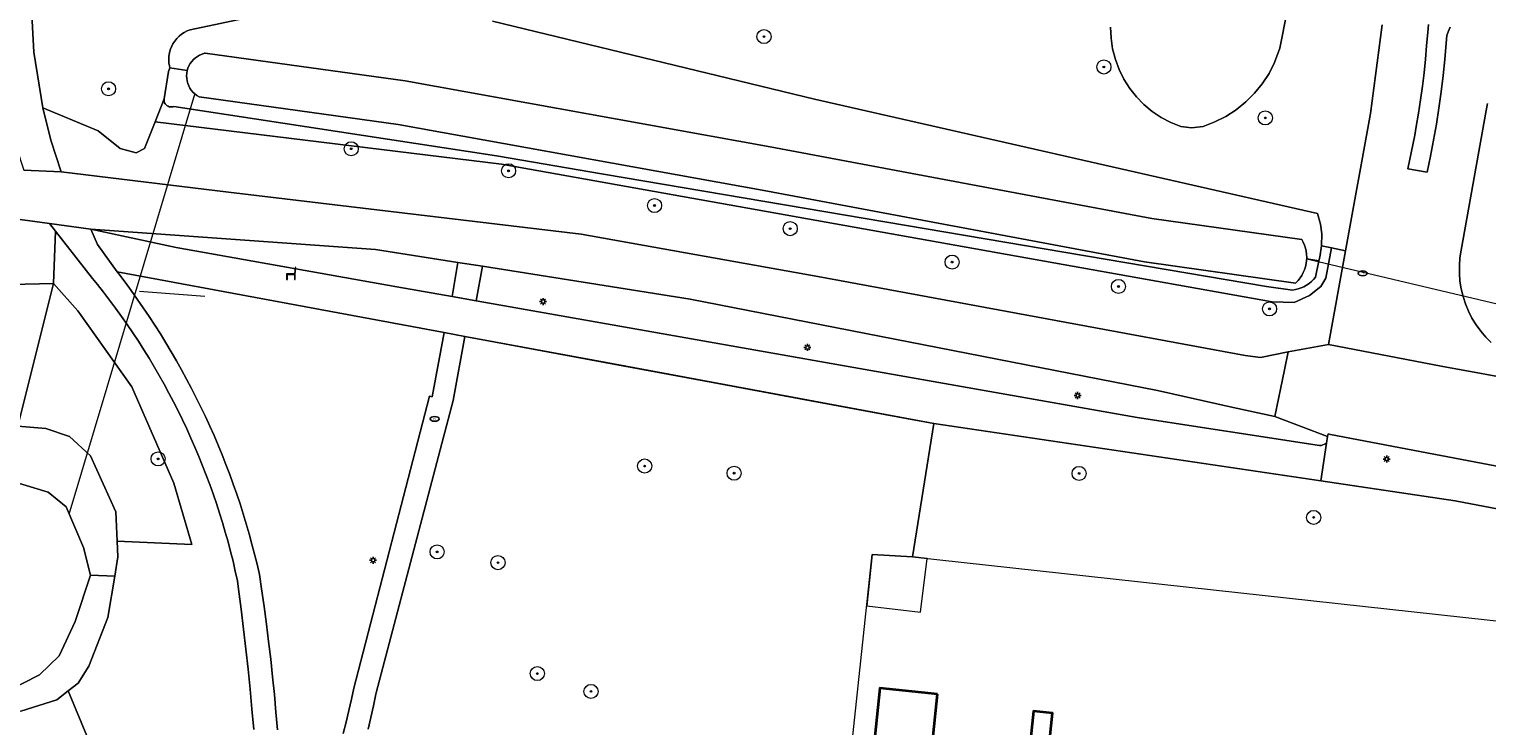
# Model space of a CAD drawing. Header units: metres. Extents: x 152610 to 160096, y 456114 to 462495.
# Tile 420 of 656: x 157108 to 157190, y 460725 to 460765. Entities that reach past the tile are written whole.
import ezdxf
from ezdxf.enums import TextEntityAlignment as Align

# ---------------------------------------------------------------- set-up
doc = ezdxf.new("R2010")
doc.units = ezdxf.units.M
doc.header["$LTSCALE"] = 0.5
doc.layers.get('0').update_dxf_attribs({"linetype": 'CONTINUOUS'})
for name, color, linetype, lineweight in [('B-PV-GR-BEPLANTING_CULTUUR_BOSPLANTSOEN-GV', 251, 'CONTINUOUS', 18), ('B-PV-GR-BEPLANTING_CULTUUR_VASTE PLANTENVAK-GV', 251, 'CONTINUOUS', 18), ('B-PV-GR-BOOM-S', 251, 'CONTINUOUS', 25), ('B-PV-IE-MEUBILAIR-S', 251, 'CONTINUOUS', 25), ('B-PV-IE-MEUBILAIR_WEGMEUBILAIR-S', 251, 'CONTINUOUS', 25), ('B-PV-IE-TERREINAFSCHEIDING_KUNSTMATIG_HEKWERK-G', 251, 'IE-TERREINAFSCHEIDING_KUNSTMATIG-SO', 18), ('B-PV-KW-KUNSTWERK_DUIKER-G', 251, 'CONTINUOUS', 18), ('B-PV-OG-BEBOUWING-GV', 6, 'CONTINUOUS', 35), ('B-PV-OG-BEBOUWING_SCHUUR-GV', 251, 'CONTINUOUS', 18), ('B-PV-OG-TERREIN_BEGROEID-GV', 251, 'CONTINUOUS', 18), ('B-PV-OG-TERREIN_OEVER-GV', 251, 'CONTINUOUS', 18), ('B-PV-OG-WATER_SLOOT-GV', 251, 'CONTINUOUS', 18), ('B-PV-VH-GESLOTENVERHARDING_ASFALT-GV', 251, 'CONTINUOUS', 18), ('B-PV-VH-HALFVERHARDING_GRAVEL-GV', 251, 'CONTINUOUS', 18), ('B-PV-VH-OPENVERHARDING_BETONSTRAATSTEEN-GV', 251, 'CONTINUOUS', 18), ('B-PV-VH-OPENVERHARDING_STRAATBAKSTEEN-GV', 251, 'CONTINUOUS', 18), ('B-PV-VH-OPENVERHARDING_TEGEL-GV', 251, 'CONTINUOUS', 18)]:
    doc.layers.add(name, color=color, linetype=linetype, lineweight=lineweight)
doc.styles.add('NLCS-ISO', font='NLCS-ISO.ttf')
doc.linetypes.add('IE-TERREINAFSCHEIDING_KUNSTMATIG-SO', pattern='A,4,[82,NLCS.SHX,S=0.75,R=90,X=0,Y=0],4,-2', length=10)

# ---------------------------------------------------------------- blocks, each defined once
blk = doc.blocks.new('SIE-MEUBILAIR_PAAL_LICHTMAST-SO')
for points in [[(-0.62, 0), (-1, 0)], [(-0.71, 0.71), (-0.44, 0.44)], [(0, 1), (0, 0.62)], [(0.44, 0.44), (0.71, 0.71)], [(1, 0), (0.62, 0)], [(-0.71, -0.71), (-0.44, -0.44)], [(0, -0.62), (0, -1)], [(0.44, -0.44), (0.71, -0.71)]]:
    blk.add_lwpolyline(points)
blk.add_circle((0, 0), 0.5)
blk = doc.blocks.new('SIE-MEUBILAIR_PUT_RIOOLPUT-SO')
blk.add_ellipse((0, 0), major_axis=(1.25, 0), ratio=0.54)
at = {"style": 'NLCS-ISO'}
blk.add_text('ri', height=0.75, dxfattribs=at).set_placement((-0.04, 0.07), align=Align.MIDDLE_CENTER)
blk = doc.blocks.new('SIE-WEG_ZITBANK-SO')
at = {"color": 0, "linetype": 'ByBlock', "lineweight": 18}
blk.add_lwpolyline([(-0.91, -1.63), (-0.91, -0.2), (1.09, -0.2), (1.09, -1.63), (1.29, -1.63), (1.29, -0.21), (1.54, 1.78), (1.33, 1.78), (1.11, 0), (-1.11, 0), (-1.11, -1.63)], close=True, dxfattribs=at)
blk = doc.blocks.new('SGR-BOOM_GBKN-SO')
at = {"linetype": 'ByBlock', "lineweight": 18}
h = blk.add_hatch(color=0, dxfattribs=at)
h.dxf.hatch_style = 1
edge = h.paths.add_edge_path()
edge.add_arc((0, 0), 0.25, 0, 360)
at = {"color": 0, "linetype": 'ByBlock', "lineweight": 18}
for radius in [2, 0.25]:
    blk.add_circle((0, 0), radius, dxfattribs=at)
at = {"color": 0, "linetype": 'ByBlock', "lineweight": 18, "style": 'NLCS-ISO'}
blk.add_attdef('SOORT', (2.5, 0), '', height=1.5, dxfattribs=at)

msp = doc.modelspace()

# ---------------------------------------------------------------- linework, layer by layer
at = {"layer": 'B-PV-GR-BEPLANTING_CULTUUR_BOSPLANTSOEN-GV', "flags": 128}
for points in [[(157107.8, 460766.437), (157107.958, 460763.229), (157108.47, 460760.058), (157111.611, 460758.754), (157112.87, 460757.769), (157113.777, 460757.513), (157114.245, 460757.758), (157114.845, 460759.271), (157115.36, 460760.57), (157115.605, 460762.122), (157115.693, 460762.328), (157115.664, 460762.445), (157115.634, 460762.628), (157115.624, 460762.813), (157115.633, 460762.998), (157115.662, 460763.181), (157115.709, 460763.359), (157115.775, 460763.532), (157115.859, 460763.698), (157115.959, 460763.853), (157116.075, 460763.997), (157116.206, 460764.128), (157116.35, 460764.245), (157116.505, 460764.346), (157116.669, 460764.431), (157116.842, 460764.498), (157122.306, 460765.653)], [(157107.068, 460742), (157109.082, 460750.103), (157099.452, 460749.869)]]:
    msp.add_lwpolyline(points, dxfattribs=at)
for points in [[(157110.473, 460748.542), (157109.082, 460750.103), (157107.068, 460742), (157108.651, 460741.864), (157109.984, 460741.413), (157111.18, 460740.331), (157112.628, 460737.147), (157112.702, 460735.486), (157116.93, 460735.283), (157115.916, 460738.777), (157113.52, 460744.233)], [(157159.031, 460742.156), (157157.833, 460734.587), (157199.064, 460730.07), (157199.337, 460734.666), (157199.435, 460735.715), (157188.626, 460737.767), (157180.995, 460738.899)], [(157093.594, 460727.933), (157092.648, 460727.999), (157091.561, 460727.926), (157090.267, 460727.325), (157089.149, 460726.165), (157087.859, 460724.198), (157085.25, 460718.721), (157083.235, 460713.562), (157080.072, 460706.156), (157079.142, 460703.638), (157079.878, 460703.486), (157085.374, 460702.35), (157087.711, 460715.348), (157111.211, 460711.907), (157112.442, 460720.876), (157109.923, 460726.992), (157109.266, 460726.481), (157107.235, 460725.843), (157102.822, 460725.091), (157100.122, 460725.222), (157096.824, 460726.297)]]:
    msp.add_lwpolyline(points, close=True, dxfattribs=at)
at = {"layer": 'B-PV-GR-BEPLANTING_CULTUUR_VASTE PLANTENVAK-GV', "flags": 128}
msp.add_lwpolyline([(157169.073, 460764.637), (157169.098, 460764.022), (157169.187, 460763.414), (157169.339, 460762.818), (157169.552, 460762.241), (157169.824, 460761.69), (157170.153, 460761.171), (157170.534, 460760.688), (157170.964, 460760.248), (157171.437, 460759.855), (157171.948, 460759.514), (157172.493, 460759.228), (157173.064, 460759.001), (157173.664, 460758.94), (157174.332, 460759.014), (157174.985, 460759.264), (157175.609, 460759.58), (157176.196, 460759.96), (157176.74, 460760.399), (157177.236, 460760.893), (157177.677, 460761.435), (157178.059, 460762.021), (157178.377, 460762.644), (157178.68, 460763.457), (157179.089, 460765.546)], dxfattribs=at)
at = {"layer": 'B-PV-IE-TERREINAFSCHEIDING_KUNSTMATIG_HEKWERK-G', "flags": 128}
for points in [[(157113.967, 460749.662), (157117.677, 460749.388)], [(157132.532, 460747.081), (157140.889, 460745.528), (157146.492, 460744.486), (157151.657, 460743.526), (157155.244, 460742.86), (157157.994, 460742.349), (157159.031, 460742.156)]]:
    msp.add_lwpolyline(points, dxfattribs=at)
at = {"layer": 'B-PV-KW-KUNSTWERK_DUIKER-G', "flags": 128}
for points in [[(157109.979, 460737.015), (157117.109, 460760.85)], [(157180.196, 460751.492), (157192.042, 460748.698)]]:
    msp.add_lwpolyline(points, dxfattribs=at)
at = {"layer": 'B-PV-OG-BEBOUWING-GV', "flags": 128}
msp.add_lwpolyline([(157159.253, 460726.808), (157155.97, 460727.146), (157155.049, 460718.193), (157158.033, 460717.886), (157157.812, 460715.737), (157161.858, 460715.328), (157161.295, 460710.669), (157160.796, 460706.537), (157163.172, 460706.29), (157163.619, 460710.458), (157163.586, 460710.461), (157164.146, 460715.096), (157164.117, 460715.099), (157165.05, 460723.796), (157165.567, 460723.743), (157165.766, 460725.723), (157164.69, 460725.83), (157164.491, 460723.852), (157159.006, 460724.411)], close=True, dxfattribs=at)
at = {"layer": 'B-PV-OG-BEBOUWING_SCHUUR-GV', "flags": 128}
msp.add_lwpolyline([(157157.833, 460734.587), (157155.546, 460734.715), (157155.233, 460731.803), (157158.29, 460731.442), (157158.652, 460734.497)], close=True, dxfattribs=at)
at = {"layer": 'B-PV-OG-TERREIN_BEGROEID-GV', "flags": 128}
for points in [[(157179.089, 460765.546), (157178.68, 460763.457), (157178.377, 460762.644), (157178.059, 460762.021), (157177.677, 460761.435), (157177.236, 460760.893), (157176.74, 460760.399), (157176.196, 460759.96), (157175.609, 460759.58), (157174.985, 460759.264), (157174.332, 460759.014), (157173.664, 460758.94), (157173.064, 460759.001), (157172.493, 460759.228), (157171.948, 460759.514), (157171.437, 460759.855), (157170.964, 460760.248), (157170.534, 460760.688), (157170.153, 460761.171), (157169.824, 460761.69), (157169.552, 460762.241), (157169.339, 460762.818), (157169.187, 460763.414), (157169.098, 460764.022), (157169.073, 460764.637)], [(157133.989, 460764.989), (157152.276, 460760.563), (157180.81, 460754.063), (157180.976, 460753.457), (157181.058, 460752.924), (157181.032, 460752.231), (157181.606, 460752.119), (157182.404, 460751.962), (157183.825, 460759.751), (157184.485, 460764.767)], [(157190.457, 460760.31), (157190.379, 460759.925), (157188.964, 460751.991), (157188.895, 460751.554), (157188.861, 460751.112), (157188.861, 460750.67), (157188.896, 460750.228), (157188.966, 460749.791), (157189.07, 460749.36), (157189.207, 460748.939), (157189.376, 460748.53), (157189.578, 460748.136), (157189.809, 460747.758), (157190.07, 460747.4), (157190.358, 460747.064), (157190.671, 460746.751)], [(157099.452, 460749.869), (157109.082, 460750.103), (157109.193, 460753.073), (157108.856, 460753.502), (157104.516, 460754.084)], [(157120.443, 460724.801), (157120.345, 460725.94), (157120.238, 460727.077), (157120.124, 460728.214), (157120.002, 460729.35), (157119.872, 460730.484), (157119.733, 460731.618), (157119.587, 460732.751), (157119.523, 460733.23), (157119.401, 460733.786), (157119.271, 460734.339), (157119.133, 460734.891), (157118.987, 460735.441), (157118.834, 460735.989), (157118.673, 460736.535), (157118.504, 460737.078), (157118.328, 460737.619), (157118.144, 460738.157), (157117.953, 460738.693), (157117.754, 460739.226), (157117.547, 460739.756), (157117.333, 460740.283), (157117.112, 460740.808), (157116.883, 460741.328), (157116.648, 460741.846), (157116.404, 460742.361), (157116.154, 460742.871), (157115.896, 460743.379), (157115.632, 460743.882), (157115.36, 460744.382), (157115.082, 460744.878), (157114.796, 460745.37), (157114.503, 460745.858), (157114.204, 460746.342), (157113.898, 460746.821), (157113.585, 460747.296), (157113.266, 460747.767), (157112.939, 460748.233), (157112.607, 460748.695), (157112.268, 460749.152), (157111.922, 460749.604), (157111.571, 460750.051), (157111.296, 460750.391), (157109.193, 460753.073), (157109.082, 460750.103), (157110.473, 460748.542), (157113.52, 460744.233), (157115.916, 460738.777), (157116.93, 460735.283), (157112.702, 460735.486), (157112.742, 460734.589), (157112.557, 460733.502), (157112.158, 460731.152), (157111.081, 460728.38), (157110.489, 460727.431), (157109.923, 460726.992), (157112.442, 460720.876)], [(157125.52, 460724.573), (157125.685, 460725.217), (157125.841, 460725.863), (157125.99, 460726.51), (157126.127, 460727.139), (157130.414, 460743.698), (157130.575, 460743.664), (157131.253, 460747.319), (157112.693, 460750.768), (157112.784, 460750.65), (157113.141, 460750.177), (157113.493, 460749.698), (157113.837, 460749.215), (157114.176, 460748.728), (157114.507, 460748.236), (157114.832, 460747.739), (157115.15, 460747.238), (157115.462, 460746.734), (157115.766, 460746.224), (157116.064, 460745.711), (157116.355, 460745.194), (157116.639, 460744.673), (157116.915, 460744.148), (157117.185, 460743.619), (157117.447, 460743.087), (157117.703, 460742.552), (157117.951, 460742.012), (157118.191, 460741.47), (157118.425, 460740.925), (157118.651, 460740.376), (157118.869, 460739.824), (157119.08, 460739.27), (157119.284, 460738.713), (157119.48, 460738.153), (157119.669, 460737.59), (157119.85, 460737.025), (157120.023, 460736.457), (157120.189, 460735.888), (157120.347, 460735.316), (157120.497, 460734.742), (157120.639, 460734.166), (157120.774, 460733.588), (157120.895, 460732.77), (157121.035, 460731.775), (157121.167, 460730.779), (157121.291, 460729.781), (157121.408, 460728.783), (157121.516, 460727.784), (157121.616, 460726.784), (157121.709, 460725.784), (157121.793, 460724.782)], [(157154.249, 460722.658), (157155.546, 460734.715), (157157.833, 460734.587), (157159.031, 460742.156), (157140.441, 460745.611), (157132.422, 460747.101), (157131.767, 460743.46), (157127.394, 460726.875), (157127.378, 460726.798), (157127.239, 460726.136), (157127.093, 460725.475), (157126.938, 460724.816)]]:
    msp.add_lwpolyline(points, dxfattribs=at)
for points in [[(157115.356, 460760.514), (157115.36, 460760.57), (157114.845, 460759.271), (157134.513, 460756.867), (157178.238, 460749.053), (157179.492, 460749.018), (157180.359, 460749.41), (157180.997, 460749.934), (157181.276, 460750.408), (157181.606, 460752.119), (157181.032, 460752.231), (157180.934, 460751.586), (157180.892, 460751.393), (157180.692, 460750.467), (157180.583, 460750.334), (157180.462, 460750.211), (157180.331, 460750.101), (157180.19, 460750.003), (157180.041, 460749.919), (157179.884, 460749.849), (157179.721, 460749.794), (157179.554, 460749.754), (157179.384, 460749.73), (157177.913, 460749.935), (157140.292, 460756.299), (157134.229, 460757.347), (157115.912, 460760.148), (157115.86, 460760.13), (157115.805, 460760.119), (157115.749, 460760.115), (157115.692, 460760.12), (157115.638, 460760.133), (157115.585, 460760.153), (157115.536, 460760.18), (157115.491, 460760.214), (157115.451, 460760.255), (157115.418, 460760.3), (157115.391, 460760.35), (157115.372, 460760.402), (157115.36, 460760.457)], [(157108.47, 460760.058), (157108.931, 460758.234), (157109.51, 460756.444), (157119.02, 460755.287), (157139.026, 460752.907), (157152.458, 460750.496), (157176.702, 460746.009), (157177.567, 460745.907), (157179.143, 460746.219), (157181.435, 460746.633), (157182.404, 460751.962), (157181.606, 460752.119), (157181.276, 460750.408), (157180.997, 460749.934), (157180.359, 460749.41), (157179.492, 460749.018), (157178.238, 460749.053), (157134.513, 460756.867), (157114.845, 460759.271), (157114.245, 460757.758), (157113.777, 460757.513), (157112.87, 460757.769), (157111.611, 460758.754)], [(157111.208, 460753.185), (157116.036, 460752.141), (157128.569, 460749.911), (157131.697, 460749.359), (157132.033, 460751.293), (157127.349, 460752.03)], [(157181.314, 460741.049), (157181.384, 460741.417), (157178.381, 460742.548), (157176.021, 460743.06), (157171.725, 460744.021), (157145.219, 460749.217), (157133.42, 460751.074), (157133.06, 460749.118), (157170.578, 460742.497), (157180.928, 460740.909), (157181.01, 460740.916), (157181.108, 460740.937), (157181.201, 460740.975), (157181.287, 460741.026)]]:
    msp.add_lwpolyline(points, close=True, dxfattribs=at)
at = {"layer": 'B-PV-OG-TERREIN_OEVER-GV', "flags": 128}
for points in [[(157122.306, 460765.653), (157116.842, 460764.498), (157116.669, 460764.431), (157116.505, 460764.346), (157116.35, 460764.245), (157116.206, 460764.128), (157116.075, 460763.997), (157115.959, 460763.853), (157115.859, 460763.698), (157115.775, 460763.532), (157115.709, 460763.359), (157115.662, 460763.181), (157115.633, 460762.998), (157115.624, 460762.813), (157115.634, 460762.628), (157115.664, 460762.445), (157115.693, 460762.328), (157116.673, 460762.176), (157116.714, 460762.315), (157116.771, 460762.45), (157116.842, 460762.577), (157116.927, 460762.696), (157117.024, 460762.805), (157117.132, 460762.903), (157117.25, 460762.988), (157117.377, 460763.06), (157117.512, 460763.117), (157117.651, 460763.16), (157117.685, 460763.168), (157129.036, 460761.597), (157149.746, 460757.852), (157171.402, 460753.795), (157179.916, 460752.599), (157180.001, 460752.443), (157180.071, 460752.279), (157180.127, 460752.11), (157180.167, 460751.936), (157180.192, 460751.759), (157180.2, 460751.581), (157180.196, 460751.492), (157180.892, 460751.393), (157180.934, 460751.586), (157181.032, 460752.231), (157181.058, 460752.924), (157180.976, 460753.457), (157180.81, 460754.063), (157152.276, 460760.563), (157133.989, 460764.989)], [(157106.714, 460738.89), (157108.783, 460738.266), (157109.802, 460737.429), (157110.791, 460735.12), (157111.182, 460733.545), (157112.557, 460733.502), (157112.742, 460734.589), (157112.702, 460735.486), (157112.628, 460737.147), (157111.18, 460740.331), (157109.984, 460741.413), (157108.651, 460741.864), (157107.068, 460742)], [(157107.235, 460725.843), (157109.266, 460726.481), (157109.923, 460726.992), (157110.489, 460727.431), (157111.081, 460728.38), (157112.158, 460731.152), (157112.557, 460733.502), (157111.182, 460733.545), (157110.315, 460730.913), (157109.411, 460728.983), (157108.294, 460727.893), (157106.405, 460726.94)]]:
    msp.add_lwpolyline(points, dxfattribs=at)
msp.add_lwpolyline([(157116.673, 460762.176), (157115.693, 460762.328), (157115.605, 460762.122), (157115.36, 460760.57), (157115.356, 460760.514), (157115.36, 460760.457), (157115.372, 460760.402), (157115.391, 460760.35), (157115.418, 460760.3), (157115.451, 460760.255), (157115.491, 460760.214), (157115.536, 460760.18), (157115.585, 460760.153), (157115.638, 460760.133), (157115.692, 460760.12), (157115.749, 460760.115), (157115.805, 460760.119), (157115.86, 460760.13), (157115.912, 460760.148), (157134.229, 460757.347), (157140.292, 460756.299), (157177.913, 460749.935), (157179.384, 460749.73), (157179.554, 460749.754), (157179.721, 460749.794), (157179.884, 460749.849), (157180.041, 460749.919), (157180.19, 460750.003), (157180.331, 460750.101), (157180.462, 460750.211), (157180.583, 460750.334), (157180.692, 460750.467), (157180.892, 460751.393), (157180.196, 460751.492), (157180.192, 460751.403), (157180.169, 460751.227), (157180.13, 460751.053), (157180.075, 460750.883), (157180.005, 460750.719), (157179.921, 460750.562), (157179.823, 460750.413), (157179.713, 460750.273), (157179.59, 460750.144), (157179.569, 460750.124), (157170.998, 460751.328), (157149.293, 460755.393), (157128.642, 460759.127), (157117.342, 460760.691), (157117.217, 460760.767), (157117.101, 460760.856), (157116.996, 460760.957), (157116.902, 460761.068), (157116.821, 460761.19), (157116.754, 460761.319), (157116.701, 460761.455), (157116.664, 460761.596), (157116.642, 460761.741), (157116.637, 460761.887), (157116.647, 460762.032)], close=True, dxfattribs=at)
at = {"layer": 'B-PV-OG-WATER_SLOOT-GV', "flags": 128}
msp.add_lwpolyline([(157129.036, 460761.597), (157117.685, 460763.168), (157117.651, 460763.16), (157117.512, 460763.117), (157117.377, 460763.06), (157117.25, 460762.988), (157117.132, 460762.903), (157117.024, 460762.805), (157116.927, 460762.696), (157116.842, 460762.577), (157116.771, 460762.45), (157116.714, 460762.315), (157116.673, 460762.176), (157116.647, 460762.032), (157116.637, 460761.887), (157116.642, 460761.741), (157116.664, 460761.596), (157116.701, 460761.455), (157116.754, 460761.319), (157116.821, 460761.19), (157116.902, 460761.068), (157116.996, 460760.957), (157117.101, 460760.856), (157117.217, 460760.767), (157117.342, 460760.691), (157128.642, 460759.127), (157149.293, 460755.393), (157170.998, 460751.328), (157179.569, 460750.124), (157179.59, 460750.144), (157179.713, 460750.273), (157179.823, 460750.413), (157179.921, 460750.562), (157180.005, 460750.719), (157180.075, 460750.883), (157180.13, 460751.053), (157180.169, 460751.227), (157180.192, 460751.403), (157180.196, 460751.492), (157180.2, 460751.581), (157180.192, 460751.759), (157180.167, 460751.936), (157180.127, 460752.11), (157180.071, 460752.279), (157180.001, 460752.443), (157179.916, 460752.599), (157171.402, 460753.795), (157149.746, 460757.852)], close=True, dxfattribs=at)
msp.add_lwpolyline([(157106.405, 460726.94), (157108.294, 460727.893), (157109.411, 460728.983), (157110.315, 460730.913), (157111.182, 460733.545), (157110.791, 460735.12), (157109.802, 460737.429), (157108.783, 460738.266), (157106.714, 460738.89)], dxfattribs=at)
at = {"layer": 'B-PV-VH-GESLOTENVERHARDING_ASFALT-GV', "flags": 128}
msp.add_lwpolyline([(157104.516, 460754.084), (157108.856, 460753.502), (157111.208, 460753.185), (157127.349, 460752.03), (157132.033, 460751.293), (157133.42, 460751.074), (157145.219, 460749.217), (157171.725, 460744.021), (157176.021, 460743.06), (157178.381, 460742.548), (157178.932, 460745.205), (157179.143, 460746.219), (157177.567, 460745.907), (157176.702, 460746.009), (157152.458, 460750.496), (157139.026, 460752.907), (157119.02, 460755.287), (157109.51, 460756.444), (157107.408, 460756.532)], dxfattribs=at)
at = {"layer": 'B-PV-VH-HALFVERHARDING_GRAVEL-GV', "flags": 128}
msp.add_lwpolyline([(157105.762, 460764.914), (157105.775, 460764.471), (157105.797, 460764.028), (157105.827, 460763.586), (157105.864, 460763.144), (157105.91, 460762.703), (157105.963, 460762.264), (157106.025, 460761.824), (157106.094, 460761.387), (157106.143, 460761.104), (157106.61, 460759.02), (157107.257, 460756.984), (157107.408, 460756.532), (157109.51, 460756.444), (157108.931, 460758.234), (157108.47, 460760.058), (157107.958, 460763.229), (157107.8, 460766.437)], dxfattribs=at)
at = {"layer": 'B-PV-VH-OPENVERHARDING_BETONSTRAATSTEEN-GV', "flags": 128}
msp.add_lwpolyline([(157187.103, 460764.788), (157187.066, 460764.36), (157187.003, 460763.594), (157186.935, 460762.825), (157186.856, 460762.057), (157186.765, 460761.29), (157186.662, 460760.525), (157186.546, 460759.762), (157186.419, 460759.001), (157186.332, 460758.517), (157185.928, 460756.611), (157187.025, 460756.412), (157187.219, 460757.318), (157187.396, 460758.228), (157187.557, 460759.141), (157187.701, 460760.056), (157187.829, 460760.974), (157187.94, 460761.894), (157188.035, 460762.816), (157188.113, 460763.739), (157188.145, 460764.18), (157188.217, 460764.383), (157188.34, 460764.653)], dxfattribs=at)
at = {"layer": 'B-PV-VH-OPENVERHARDING_STRAATBAKSTEEN-GV', "flags": 128}
for points in [[(157184.485, 460764.767), (157183.825, 460759.751), (157182.404, 460751.962), (157181.435, 460746.633), (157187.827, 460745.409), (157192.806, 460744.498)], [(157188.34, 460764.653), (157188.217, 460764.383), (157188.145, 460764.18), (157188.113, 460763.739), (157188.035, 460762.816), (157187.94, 460761.894), (157187.829, 460760.974), (157187.701, 460760.056), (157187.557, 460759.141), (157187.396, 460758.228), (157187.219, 460757.318), (157187.025, 460756.412), (157185.928, 460756.611), (157186.332, 460758.517), (157186.419, 460759.001), (157186.546, 460759.762), (157186.662, 460760.525), (157186.765, 460761.29), (157186.856, 460762.057), (157186.935, 460762.825), (157187.003, 460763.594), (157187.066, 460764.36), (157187.103, 460764.788)], [(157190.671, 460746.751), (157190.358, 460747.064), (157190.07, 460747.4), (157189.809, 460747.758), (157189.578, 460748.136), (157189.376, 460748.53), (157189.207, 460748.939), (157189.07, 460749.36), (157188.966, 460749.791), (157188.896, 460750.228), (157188.861, 460750.67), (157188.861, 460751.112), (157188.895, 460751.554), (157188.964, 460751.991), (157190.379, 460759.925), (157190.457, 460760.31)]]:
    msp.add_lwpolyline(points, dxfattribs=at)
msp.add_lwpolyline([(157238.798, 460730.427), (157239.56, 460735.677), (157201.281, 460743.062), (157192.832, 460744.707), (157192.806, 460744.498), (157187.827, 460745.409), (157181.435, 460746.633), (157179.143, 460746.219), (157178.932, 460745.205), (157178.381, 460742.548), (157181.384, 460741.417), (157181.412, 460741.562), (157181.551, 460741.536), (157199.941, 460738.032), (157207.389, 460736.72), (157226.663, 460733.076)], close=True, dxfattribs=at)
at = {"layer": 'B-PV-VH-OPENVERHARDING_TEGEL-GV', "flags": 128}
for points in [[(157121.793, 460724.782), (157121.709, 460725.784), (157121.616, 460726.784), (157121.516, 460727.784), (157121.408, 460728.783), (157121.291, 460729.781), (157121.167, 460730.779), (157121.035, 460731.775), (157120.895, 460732.77), (157120.774, 460733.588), (157120.639, 460734.166), (157120.497, 460734.742), (157120.347, 460735.316), (157120.189, 460735.888), (157120.023, 460736.457), (157119.85, 460737.025), (157119.669, 460737.59), (157119.48, 460738.153), (157119.284, 460738.713), (157119.08, 460739.27), (157118.869, 460739.824), (157118.651, 460740.376), (157118.425, 460740.925), (157118.191, 460741.47), (157117.951, 460742.012), (157117.703, 460742.552), (157117.447, 460743.087), (157117.185, 460743.619), (157116.915, 460744.148), (157116.639, 460744.673), (157116.355, 460745.194), (157116.064, 460745.711), (157115.766, 460746.224), (157115.462, 460746.734), (157115.15, 460747.238), (157114.832, 460747.739), (157114.507, 460748.236), (157114.176, 460748.728), (157113.837, 460749.215), (157113.493, 460749.698), (157113.141, 460750.177), (157112.784, 460750.65), (157112.693, 460750.768), (157111.573, 460752.312), (157111.208, 460753.185), (157108.856, 460753.502), (157109.193, 460753.073), (157111.296, 460750.391), (157111.571, 460750.051), (157111.922, 460749.604), (157112.268, 460749.152), (157112.607, 460748.695), (157112.939, 460748.233), (157113.266, 460747.767), (157113.585, 460747.296), (157113.898, 460746.821), (157114.204, 460746.342), (157114.503, 460745.858), (157114.796, 460745.37), (157115.082, 460744.878), (157115.36, 460744.382), (157115.632, 460743.882), (157115.896, 460743.379), (157116.154, 460742.871), (157116.404, 460742.361), (157116.648, 460741.846), (157116.883, 460741.328), (157117.112, 460740.808), (157117.333, 460740.283), (157117.547, 460739.756), (157117.754, 460739.226), (157117.953, 460738.693), (157118.144, 460738.157), (157118.328, 460737.619), (157118.504, 460737.078), (157118.673, 460736.535), (157118.834, 460735.989), (157118.987, 460735.441), (157119.133, 460734.891), (157119.271, 460734.339), (157119.401, 460733.786), (157119.523, 460733.23), (157119.587, 460732.751), (157119.733, 460731.618), (157119.872, 460730.484), (157120.002, 460729.35), (157120.124, 460728.214), (157120.238, 460727.077), (157120.345, 460725.94), (157120.443, 460724.801)], [(157126.938, 460724.816), (157127.093, 460725.475), (157127.239, 460726.136), (157127.378, 460726.798), (157127.394, 460726.875), (157131.767, 460743.46), (157132.422, 460747.101), (157131.253, 460747.319), (157130.575, 460743.664), (157130.414, 460743.698), (157126.127, 460727.139), (157125.99, 460726.51), (157125.841, 460725.863), (157125.685, 460725.217), (157125.52, 460724.573)]]:
    msp.add_lwpolyline(points, dxfattribs=at)
for points in [[(157111.208, 460753.185), (157111.573, 460752.312), (157112.693, 460750.768), (157131.253, 460747.319), (157132.422, 460747.101), (157140.441, 460745.611), (157159.031, 460742.156), (157180.995, 460738.899), (157181.314, 460741.049), (157181.287, 460741.026), (157181.201, 460740.975), (157181.108, 460740.937), (157181.01, 460740.916), (157180.928, 460740.909), (157170.578, 460742.497), (157133.06, 460749.118), (157131.697, 460749.359), (157128.569, 460749.911), (157116.036, 460752.141)], [(157131.697, 460749.359), (157133.06, 460749.118), (157133.42, 460751.074), (157132.033, 460751.293)], [(157199.435, 460735.715), (157208.278, 460734.037), (157220.752, 460731.669), (157240.11, 460727.934), (157240.439, 460730.124), (157238.798, 460730.427), (157226.663, 460733.076), (157207.389, 460736.72), (157199.941, 460738.032), (157181.551, 460741.536), (157181.412, 460741.562), (157181.384, 460741.417), (157181.314, 460741.049), (157180.995, 460738.899), (157188.626, 460737.767)]]:
    msp.add_lwpolyline(points, close=True, dxfattribs=at)

# ---------------------------------------------------------------- block references
at = {"layer": 'B-PV-GR-BOOM-S', "xscale": 0.2, "yscale": 0.2, "zscale": 0.2}
for p in [(157149.401, 460764.109), (157168.687, 460762.386), (157112.207, 460761.147), (157177.849, 460759.493), (157125.979, 460757.745), (157134.909, 460756.493), (157143.189, 460754.525), (157150.889, 460753.212), (157160.077, 460751.315), (157169.516, 460749.931), (157178.089, 460748.661), (157115.019, 460740.148), (157142.629, 460739.742), (157147.704, 460739.336), (157167.281, 460739.322), (157180.593, 460736.827), (157130.854, 460734.87), (157134.305, 460734.261), (157136.539, 460727.968), (157139.584, 460726.953)]:
    msp.add_blockref('SGR-BOOM_GBKN-SO', p, dxfattribs=at)
at = {"layer": 'B-PV-IE-MEUBILAIR-S', "xscale": 0.2, "yscale": 0.2, "zscale": 0.2}
for name, p in [('SIE-MEUBILAIR_PUT_RIOOLPUT-SO', (157183.377, 460750.677)), ('SIE-MEUBILAIR_PAAL_LICHTMAST-SO', (157136.867, 460749.076)), ('SIE-MEUBILAIR_PAAL_LICHTMAST-SO', (157151.867, 460746.472)), ('SIE-MEUBILAIR_PAAL_LICHTMAST-SO', (157167.197, 460743.745)), ('SIE-MEUBILAIR_PUT_RIOOLPUT-SO', (157130.711, 460742.419)), ('SIE-MEUBILAIR_PAAL_LICHTMAST-SO', (157184.737, 460740.14)), ('SIE-MEUBILAIR_PAAL_LICHTMAST-SO', (157127.22, 460734.398))]:
    msp.add_blockref(name, p, dxfattribs=at)
at = {"layer": 'B-PV-IE-MEUBILAIR_WEGMEUBILAIR-S', "xscale": 0.2, "yscale": 0.2, "zscale": 0.2}
msp.add_blockref('SIE-WEG_ZITBANK-SO', (157122.535, 460750.655), dxfattribs=at)

doc.saveas('drawing.dxf')
